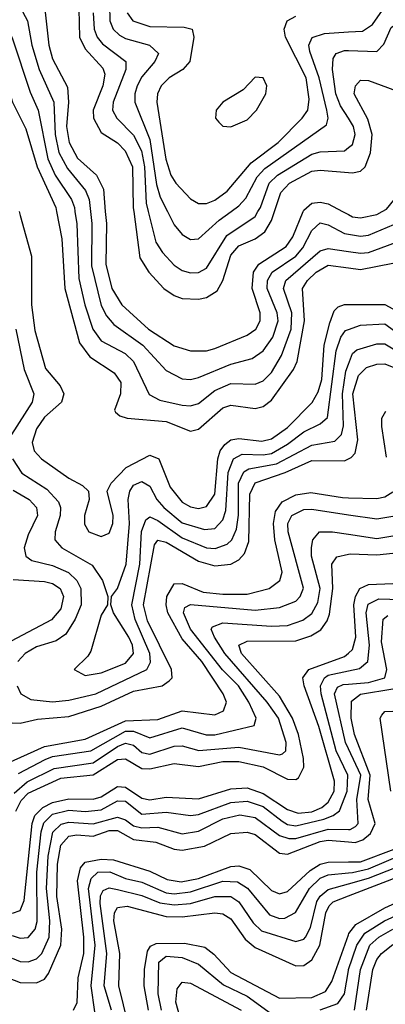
# Model space of a CAD drawing. Header units: inches. Extents: x 990535 to 1117859, y 769386 to 892122.
# Tile 960 of 1056: x 1059189 to 1060091, y 878044 to 880473. Entities that reach past the tile are written whole.
import ezdxf

# ---------------------------------------------------------------- set-up
doc = ezdxf.new("R2010")
doc.units = ezdxf.units.IN
doc.header["$MEASUREMENT"] = 0
for name, color, linetype in [('B0857', 7, 'Continuous'), ('B0858', 7, 'Continuous'), ('B0867', 7, 'Continuous'), ('B0868', 7, 'Continuous')]:
    doc.layers.add(name, color=color, linetype=linetype)

msp = doc.modelspace()

# ---------------------------------------------------------------- linework, layer by layer
at = {"layer": 'B0857', "color": 5}
for points, elevation in [([(1059187.6, 880000), (1059189.6, 879990), (1059218.3, 879890), (1059218.3, 879770), (1059226.4, 879706.4), (1059252.9, 879612.9), (1059288.9, 879570), (1059297.4, 879550), (1059291.7, 879530), (1059250, 879492.4), (1059230, 879463.6), (1059219.5, 879430), (1059224.9, 879410), (1059242.9, 879390), (1059310, 879342), (1059344.1, 879324.1), (1059358.9, 879310), (1059360.4, 879290), (1059349, 879250), (1059348.7, 879228.7), (1059359.8, 879210), (1059390, 879198.3), (1059410, 879206.6), (1059418.6, 879230), (1059419.5, 879250), (1059404.4, 879310), (1059414.5, 879330), (1059451.5, 879368.5), (1059510, 879399.2), (1059532.2, 879390), (1059560.4, 879320.4), (1059590, 879282.7), (1059610, 879271.3), (1059630, 879267.6), (1059650, 879272), (1059670, 879303), (1059677.4, 879390), (1059683.6, 879410), (1059694.7, 879425.3), (1059710, 879436.8), (1059730, 879440), (1059786.3, 879433.7), (1059810, 879439.3), (1059850, 879467), (1059910.8, 879529.2), (1059925.2, 879554.8), (1059934.4, 879585.6), (1059940.5, 879670), (1059954.3, 879725.7), (1059965, 879755), (1059974.9, 879765.1), (1059990, 879770.3), (1060000, 879770.4)], 3480), ([(1059279.8, 880000), (1059292.5, 879932.5), (1059300.4, 879810), (1059336.1, 879676.1), (1059361.8, 879641.8), (1059421.9, 879601.9), (1059438.2, 879578.2), (1059437.8, 879550), (1059422.8, 879510), (1059425, 879505), (1059435.8, 879495.8), (1059454.4, 879490), (1059550, 879481.7), (1059610, 879458.4), (1059630, 879462.9), (1059690, 879515.3), (1059710, 879522.2), (1059770, 879514), (1059790, 879519.2), (1059810, 879534.4), (1059864.6, 879610), (1059873.2, 879630), (1059891.9, 879730), (1059886.8, 879810), (1059899, 879830), (1059920.5, 879850), (1059950, 879867.5), (1060000, 879860.8)], 3520), ([(1059325.1, 880000), (1059329.5, 879969.5), (1059334.6, 879834.6), (1059349.4, 879769.4), (1059369.7, 879709.7), (1059390, 879680.6), (1059449.4, 879649.4), (1059469.4, 879630), (1059508.3, 879548.3), (1059534.6, 879534.6), (1059590, 879522.2), (1059610, 879520.7), (1059630, 879526.5), (1059670, 879558.1), (1059710, 879575.6), (1059770, 879573.8), (1059790, 879582.2), (1059810, 879603.2), (1059835, 879645), (1059858.4, 879710), (1059860.3, 879750), (1059839.8, 879810), (1059845.7, 879830), (1059930, 879902.8), (1059950, 879908.8), (1060000, 879901.5)], 3540), ([(1059363.4, 880000), (1059366.9, 879970), (1059366, 879866), (1059390, 879768), (1059402.8, 879742.8), (1059421.1, 879721.1), (1059492.6, 879670), (1059550, 879607.5), (1059590, 879587.5), (1059610, 879585.9), (1059630, 879590.4), (1059710, 879623.7), (1059762.7, 879637.3), (1059790, 879656.7), (1059813.5, 879690), (1059826.6, 879730), (1059824.2, 879750), (1059799.9, 879810), (1059800.3, 879830), (1059812.1, 879850), (1059870.2, 879890), (1059887.2, 879910), (1059910, 879953.3), (1059930, 879971.7), (1059950, 879967.4), (1059990, 879945.9), (1060000, 879944.3)], 3560), ([(1059400.1, 880000), (1059402.7, 879970), (1059401.6, 879870), (1059416.6, 879810), (1059440.9, 879770), (1059506.5, 879710), (1059570, 879668.4), (1059610, 879655.9), (1059650, 879656.6), (1059670, 879661.8), (1059750, 879695.1), (1059771.6, 879710), (1059781.9, 879730), (1059782.3, 879750), (1059762.4, 879810), (1059765.5, 879850), (1059778.7, 879870), (1059846.5, 879913.5), (1059862.7, 879937.3), (1059888.7, 880000)], 3580), ([(1059470.2, 880000), (1059485.6, 879885.6), (1059507.3, 879850), (1059544.9, 879810), (1059570, 879793.1), (1059590, 879785.8), (1059630, 879784), (1059650, 879788.1), (1059676, 879804), (1059689.8, 879830.2), (1059710, 879892.4), (1059730, 879915.1), (1059770, 879932.2), (1059793.8, 879950), (1059810, 879978.1), (1059817.4, 880000)], 3620), ([(1059505.8, 880000), (1059524.7, 879924.7), (1059540.9, 879899.1), (1059570, 879868), (1059590, 879854.7), (1059610, 879848.4), (1059630, 879849.7), (1059650, 879860.5), (1059699.6, 879940.4), (1059770, 879988), (1059776.9, 880000)], 3640), ([(1059553.3, 880000), (1059570, 879966.7), (1059590, 879943.4), (1059610, 879930.6), (1059630, 879932.9), (1059681.1, 879978.9), (1059710.3, 880000)], 3660), ([(1059985.7, 880000), (1060000, 879992.4)], 3580), ([(1059179.7, 879710), (1059199.9, 879610), (1059224.1, 879550), (1059219.8, 879530), (1059168.4, 879450)], 3460), ([(1059171.4, 879390), (1059194.5, 879354.5), (1059255.4, 879315.4), (1059284.2, 879284.2), (1059289.8, 879270), (1059288.8, 879250), (1059276.3, 879210), (1059275.3, 879190), (1059292.8, 879170), (1059367.9, 879127.9), (1059393.5, 879090), (1059406.3, 879050), (1059405.4, 879030), (1059390, 879003.9), (1059364.1, 878915.9), (1059357.1, 878902.9), (1059323.6, 878870), (1059350, 878855.2), (1059390, 878861.9), (1059450, 878885.9), (1059469.3, 878910), (1059466.9, 878930), (1059457.9, 878950), (1059420.2, 879010), (1059414, 879030), (1059415, 879050), (1059430, 879070.2), (1059451.5, 879130), (1059459.5, 879230), (1059456.7, 879290), (1059460.5, 879310), (1059470, 879324.8), (1059490, 879333.7), (1059510, 879322.3), (1059527.2, 879290), (1059544.2, 879270), (1059590, 879232.4), (1059644.8, 879215.2), (1059670, 879218.2), (1059690, 879239.6), (1059697.7, 879262.3), (1059703.6, 879356.4), (1059716.2, 879390), (1059738.2, 879401.8), (1059790, 879399.8), (1059810, 879403.4), (1059850, 879426), (1059890, 879456.9), (1059930, 879476.1), (1059948.4, 879491.6), (1059970, 879656.6), (1059981.2, 879690), (1059993.2, 879706.8), (1060000, 879709.2)], 3460), ([(1059182.8, 878830), (1059191.8, 878810), (1059215.9, 878795.9), (1059270, 878790.6), (1059310, 878794.4), (1059377.1, 878810), (1059502.7, 878870), (1059511.5, 878888.5), (1059509.8, 878910), (1059473.6, 878993.6), (1059465.3, 879030), (1059485.5, 879130), (1059489.2, 879210.8), (1059500.5, 879239.5), (1059510, 879246.8), (1059530, 879237.6), (1059590, 879194.8), (1059650, 879170.5), (1059671.4, 879168.6), (1059700.9, 879179.1), (1059712.5, 879190), (1059723.9, 879216.1), (1059729.1, 879250.9), (1059729.1, 879330), (1059742.3, 879357.7), (1059754.5, 879365.5), (1059822.5, 879377.5), (1059910, 879423.9), (1059966.7, 879433.3), (1059982.9, 879450), (1059988.3, 879471.7), (1059985.2, 879550), (1059993.7, 879606.3), (1060000, 879623.2)], 3440), ([(1059170, 878739), (1059190, 878738.3), (1059232.6, 878747.4), (1059310, 878754.5), (1059390, 878780), (1059470, 878816.5), (1059540.5, 878830), (1059558, 878842), (1059565.4, 878850), (1059563.5, 878870), (1059504.1, 878990), (1059494.1, 879030), (1059521.9, 879178.1), (1059530, 879189.3), (1059550, 879184.7), (1059630, 879137.2), (1059670, 879125.8), (1059709.8, 879130), (1059730, 879140.8), (1059743.6, 879156.4), (1059753.9, 879186.1), (1059757.1, 879302.9), (1059769.7, 879330.3), (1059844, 879356), (1059910, 879385.8), (1059990, 879385.2), (1060000, 879389.7)], 3420), ([(1059172.6, 879312.6), (1059212.3, 879290), (1059230.4, 879270), (1059233.1, 879250), (1059210, 879202.8), (1059200.1, 879170), (1059203.6, 879150), (1059218.9, 879138.9), (1059270, 879126.4), (1059309.6, 879109.5), (1059330.2, 879090.2), (1059339.8, 879070), (1059340.4, 879030), (1059325.6, 878994.4), (1059302.3, 878957.7), (1059279.2, 878940.8), (1059230, 878926.2), (1059202.5, 878910), (1059184, 878890)], 3440), ([(1059150, 878635.3), (1059250, 878680), (1059350, 878698.8), (1059450, 878743.9), (1059530, 878747), (1059590, 878768), (1059670, 878758.5), (1059691.7, 878768.3), (1059699.3, 878790), (1059690.8, 878810), (1059638.2, 878890), (1059590, 878945.7), (1059554.3, 879010), (1059550, 879030), (1059552.1, 879050), (1059570, 879081.2), (1059590, 879082.6), (1059641.4, 879061.4), (1059690, 879056.5), (1059750, 879056.3), (1059804.5, 879070), (1059830.5, 879089.5), (1059836.2, 879110), (1059818.2, 879190), (1059815, 879230), (1059820, 879260), (1059836.2, 879283.8), (1059870, 879300.8), (1059907.1, 879307.1), (1059985.5, 879294.5), (1060000, 879294.1)], 3380), ([(1059185.9, 878614.1), (1059251.9, 878648.1), (1059270, 878655.3), (1059364.3, 878670), (1059450, 878718.1), (1059470, 878718.3), (1059510, 878701.6), (1059590, 878726.6), (1059649.2, 878709.2), (1059670, 878708.9), (1059767.8, 878732.2), (1059772.2, 878750), (1059753.9, 878790), (1059728.8, 878830), (1059689.5, 878869.5), (1059610, 878969.4), (1059592.9, 879010), (1059596.7, 879023.3), (1059610, 879030.3), (1059770, 879016.7), (1059830, 879022.9), (1059870, 879039), (1059881, 879050), (1059889, 879071), (1059851.2, 879210), (1059850.8, 879230), (1059860.6, 879250), (1059890, 879264.6), (1059910, 879265.5), (1060000, 879252.1)], 3360), ([(1059174.9, 878565.1), (1059206.9, 878593.1), (1059274.3, 878625.7), (1059370, 878640), (1059430, 878680.5), (1059450, 878688.9), (1059470, 878683.5), (1059490, 878665.8), (1059510, 878661.8), (1059570, 878680.9), (1059590, 878681.9), (1059630.6, 878670.6), (1059730, 878678.4), (1059830, 878659.7), (1059837.4, 878662.6), (1059845.4, 878670), (1059846.1, 878690), (1059827.2, 878750), (1059799.6, 878790), (1059694.7, 878910), (1059669.7, 878950), (1059661.3, 878970), (1059664.4, 878975.6), (1059690, 878985.4), (1059810, 878977.3), (1059850, 878978.7), (1059887.9, 878992.1), (1059910, 879008.5), (1059924.8, 879035.2), (1059930.4, 879070), (1059908.8, 879150), (1059908.7, 879171.3), (1059912.6, 879190), (1059929, 879210), (1059960.5, 879210), (1060000, 879204.1)], 3340), ([(1059178.9, 878521.1), (1059192.6, 878547.4), (1059210, 878565.1), (1059290, 878602.2), (1059370, 878610.5), (1059430, 878648.5), (1059450, 878650), (1059490, 878626.2), (1059510, 878625.3), (1059570, 878638.2), (1059630, 878630.6), (1059690, 878643.1), (1059730, 878643.5), (1059790, 878630.4), (1059850, 878599.5), (1059870, 878598.7), (1059876.7, 878603.2), (1059890, 878629.3), (1059889.4, 878650.6), (1059877.1, 878710), (1059862, 878750), (1059830, 878804.2), (1059736.5, 878910), (1059729.7, 878930.3), (1059750, 878940.2), (1059870, 878940.7), (1059906.9, 878953.1), (1059931.8, 878968.2), (1059947.6, 878990), (1059953.3, 879006.6), (1059961.5, 879070), (1059958.7, 879130), (1059971.5, 879148.5), (1060000, 879154.5)], 3320), ([(1059172.4, 879092.4), (1059250, 879087.6), (1059270, 879082.6), (1059288.6, 879070), (1059297, 879050), (1059290, 879019.7), (1059267.4, 878992.6), (1059109.5, 878910)], 3420), ([(1059170.7, 878269.3), (1059190, 878275.7), (1059199.5, 878300.5), (1059219.6, 878490), (1059226.3, 878510), (1059245.8, 878530), (1059270, 878542.5), (1059310, 878551.2), (1059370, 878550.3), (1059390, 878556.4), (1059430, 878581.9), (1059450, 878580.2), (1059490, 878552.6), (1059510, 878548.8), (1059550, 878555.1), (1059630, 878550.9), (1059710, 878575.8), (1059750, 878578.2), (1059790, 878564.7), (1059850, 878525.3), (1059876.2, 878516.2), (1059910, 878519.4), (1059934.3, 878530), (1059950, 878542.8), (1059964.7, 878570), (1059965.5, 878594.5), (1059927.4, 878730), (1059890.7, 878830), (1059887.5, 878850), (1059902.6, 878870), (1059990, 878902.2), (1060000, 878910.8)], 3280), ([(1059170, 878213.8), (1059190, 878207.4), (1059210, 878209.1), (1059227.4, 878230), (1059231.7, 878248.3), (1059231.4, 878370), (1059241.9, 878470), (1059248.1, 878491.9), (1059270, 878513.1), (1059310, 878523.5), (1059350, 878520), (1059390, 878524), (1059430, 878546.6), (1059450, 878545.6), (1059490, 878513.5), (1059550, 878518.3), (1059610, 878510.2), (1059630, 878513), (1059710, 878542.6), (1059750, 878545.9), (1059790, 878532.2), (1059836.3, 878496.3), (1059850, 878488.3), (1059870, 878484.6), (1059939, 878501), (1059962.6, 878510), (1059978.3, 878521.7), (1059997.1, 878570), (1059998.7, 878610), (1059970, 878670), (1059932.5, 878810), (1059931.2, 878830), (1059940.7, 878850), (1059950, 878856), (1060000, 878866.8)], 3260), ([(1060000, 878674.9), (1059992.8, 878690), (1059965.7, 878810), (1059973.5, 878826.5), (1059986.8, 878833.2), (1060000, 878834.3)], 3240), ([(1059170, 878158.1), (1059190, 878150.1), (1059210, 878149), (1059230, 878156.6), (1059243.2, 878170), (1059261.5, 878210), (1059263.6, 878250), (1059254.8, 878330), (1059258.7, 878410), (1059270.7, 878469.3), (1059291.1, 878488.9), (1059310, 878493.6), (1059370, 878489.9), (1059430, 878506), (1059450, 878499.3), (1059470, 878484.4), (1059490, 878480.1), (1059530, 878481.7), (1059590, 878464.9), (1059630, 878471.3), (1059690, 878501.7), (1059731.9, 878511.9), (1059770, 878505), (1059830, 878460.4), (1059853.2, 878453.2), (1059870, 878453.8), (1059950, 878476.7), (1060000, 878475.7)], 3240), ([(1059150, 878114.2), (1059190, 878098), (1059230, 878097.5), (1059250, 878106.8), (1059259.9, 878120.1), (1059290, 878190), (1059293.2, 878230), (1059280.7, 878310), (1059281.9, 878390), (1059290, 878437), (1059310, 878459.4), (1059330, 878462.6), (1059370, 878458.9), (1059410, 878473), (1059430, 878473.3), (1059470, 878451), (1059524.4, 878444.4), (1059570, 878427), (1059590, 878425), (1059645.1, 878434.9), (1059710, 878466.1), (1059750, 878469.1), (1059770, 878462.9), (1059830, 878417.3), (1059850, 878414.5), (1059930, 878446.2), (1059950, 878449.2), (1060000, 878445)], 3220), ([(1059321.4, 878030), (1059330.8, 878049.2), (1059333.4, 878110), (1059347.4, 878170), (1059347.4, 878210), (1059331.1, 878348.9), (1059338.8, 878381.2), (1059350, 878395.1), (1059390, 878402.3), (1059420.6, 878400.6), (1059510, 878372.8), (1059552.4, 878352.4), (1059586.9, 878346.9), (1059630, 878355), (1059710, 878384.1), (1059730, 878385.9), (1059756.7, 878376.7), (1059810, 878325.3), (1059830, 878316.8), (1059850, 878322.8), (1059905.7, 878374.3), (1059930, 878390), (1059950, 878395), (1060000, 878395.6)], 3180), ([(1059374.2, 878025.8), (1059364.8, 878090), (1059375.4, 878190), (1059358.3, 878330), (1059364.9, 878355.1), (1059381.8, 878370), (1059410.9, 878370.9), (1059450, 878355), (1059490, 878345.8), (1059550, 878319.4), (1059570, 878316.6), (1059610, 878321.6), (1059690, 878348.4), (1059726.7, 878346.7), (1059751, 878331), (1059805, 878265), (1059830, 878255.7), (1059843.5, 878256.5), (1059869.1, 878270.9), (1059904.1, 878330), (1059930, 878355.5), (1059950, 878364), (1060000, 878368.9)], 3160), ([(1059415, 878030), (1059397.5, 878090), (1059404.1, 878170), (1059387.1, 878292.9), (1059388.3, 878311.7), (1059395.1, 878324.9), (1059410, 878331.4), (1059430, 878328), (1059490, 878312.9), (1059534.6, 878294.6), (1059570, 878289.5), (1059610, 878292.8), (1059670.4, 878310.5), (1059710, 878310.5), (1059730, 878296.9), (1059765, 878245), (1059785.8, 878225.8), (1059870, 878199.1), (1059890, 878204.7), (1059894.1, 878210), (1059906.5, 878233.5), (1059922.4, 878297.6), (1059930, 878311.5), (1059950, 878327.4), (1060000, 878341.7)], 3140), ([(1059467.4, 877952.6), (1059433.5, 878090), (1059435.6, 878170), (1059421, 878250), (1059422.5, 878270), (1059430, 878282.9), (1059453.8, 878286.2), (1059550, 878260.9), (1059590, 878260.2), (1059670, 878270), (1059690, 878267.3), (1059710, 878255.3), (1059745.1, 878205.1), (1059770, 878184.8), (1059870, 878139.6), (1059890, 878140.5), (1059910, 878154.4), (1059929.2, 878190), (1059944.6, 878270), (1059952.5, 878287.5), (1059962.8, 878297.2), (1060000, 878311.6)], 3120), ([(1059506.4, 878030), (1059495.8, 878090), (1059496.7, 878130), (1059504.5, 878175.5), (1059512, 878188), (1059525.7, 878194.3), (1059595.4, 878195.4), (1059645.3, 878185.3), (1059668.2, 878168.2), (1059710, 878123.2), (1059830, 878059.7), (1059910, 878061.1), (1059943.8, 878076.2), (1059959.4, 878100.6), (1060000, 878215.6)], 3080), ([(1059539.1, 878030), (1059530.3, 878070), (1059532, 878148), (1059550, 878163.3), (1059590, 878159.5), (1059630, 878143.2), (1059692.1, 878092.1), (1059750, 878064.6), (1059810, 878021.2)], 3060), ([(1059930, 878030.6), (1059973.7, 878046.3), (1059990, 878070), (1060000, 878127.6)], 3060), ([(1059601.9, 877950), (1059574.2, 878050), (1059577.7, 878082.3), (1059590, 878099.3), (1059610, 878096.4), (1059735.7, 878030)], 3040)]:
    msp.add_lwpolyline(points, dxfattribs=dict(at, elevation=elevation))
at = {"layer": 'B0858', "color": 5}
for points, elevation in [([(1059334.2, 880534.2), (1059336.8, 880430), (1059350, 880401.3), (1059393.7, 880353.7), (1059398.6, 880338.6), (1059394.2, 880310), (1059369.9, 880250), (1059370.7, 880230), (1059390, 880194.8), (1059430, 880169.2), (1059449.5, 880150), (1059467.4, 880110), (1059469, 880009), (1059470.2, 880000)], 3620), ([(1059190, 880503.6), (1059207.7, 880470), (1059219.1, 880410), (1059237, 880350), (1059273.4, 880270), (1059276.1, 880190), (1059285.8, 880145.8), (1059306.4, 880106.4), (1059351.5, 880051.5), (1059359.9, 880030), (1059363.4, 880000)], 3560), ([(1059410.2, 880510), (1059411.2, 880470), (1059419.8, 880450), (1059435.1, 880435.1), (1059450, 880426.9), (1059509.4, 880410), (1059531.7, 880390), (1059522.3, 880370), (1059490, 880331.8), (1059478.6, 880310), (1059472.7, 880290), (1059473.3, 880270), (1059510, 880177.8), (1059526.5, 880066.5), (1059535.5, 880035.5), (1059553.3, 880000)], 3660), ([(1059251.8, 880491.8), (1059261.1, 880410), (1059270, 880376.4), (1059306.4, 880306.4), (1059309.2, 880270), (1059304.1, 880210), (1059311.1, 880170), (1059331.3, 880131.3), (1059378.7, 880090), (1059395.4, 880055.4), (1059400.1, 880000)], 3580), ([(1059370.4, 880490), (1059372.2, 880450), (1059380, 880430), (1059393.3, 880413.3), (1059451.1, 880370), (1059451, 880350), (1059419.4, 880270), (1059418.2, 880250), (1059428.6, 880230), (1059470, 880188.1), (1059489.4, 880149.4), (1059496.6, 880110), (1059500.7, 880020.7), (1059505.8, 880000)], 3640), ([(1059454.1, 880490), (1059468.2, 880470), (1059510, 880456.2), (1059594.9, 880454.9), (1059614.3, 880450), (1059618.2, 880430), (1059608.9, 880370), (1059591.5, 880350), (1059558, 880330), (1059537.8, 880310), (1059528.9, 880290), (1059527.1, 880270), (1059549.3, 880129.3), (1059562.2, 880090), (1059574.3, 880070), (1059610, 880031.1), (1059630, 880019.7), (1059650, 880019.9), (1059670, 880027.9), (1059701.2, 880050), (1059759.8, 880120.3), (1059826.5, 880170), (1059886.2, 880230), (1059899.5, 880250), (1059903.2, 880276.8), (1059895.4, 880330), (1059844.6, 880430), (1059841.3, 880450), (1059849, 880470), (1059870, 880482.1)], 3680), ([(1058607.5, 880000), (1058623.4, 880036.6), (1058657.6, 880082.4), (1058680.8, 880099.2), (1058790, 880157.9), (1058870, 880177.7), (1058890, 880200.6), (1058936.1, 880290), (1059010, 880389.4), (1059050, 880422.5), (1059090, 880447.5), (1059130, 880461.2), (1059150, 880457.1), (1059170, 880428.3), (1059214.5, 880294.5), (1059234.3, 880250), (1059258, 880130), (1059276.4, 880090), (1059316.6, 880030), (1059323.7, 880010), (1059325.1, 880000)], 3540), ([(1059710.3, 880000), (1059730, 880014.3), (1059746.8, 880033.2), (1059774.5, 880085.5), (1059794, 880106), (1059945.9, 880214.1), (1059949.9, 880230), (1059946.4, 880250), (1059928.2, 880330), (1059905.2, 880394.8), (1059902.7, 880410), (1059910.9, 880429.1), (1059941, 880439), (1060000, 880442.8)], 3660), ([(1058645.4, 880000), (1058662.3, 880030), (1058685.6, 880054.4), (1058747.2, 880092.8), (1058810, 880122.1), (1058830, 880126.1), (1058890, 880122.5), (1058907.4, 880132.6), (1058940.3, 880230), (1059015.3, 880350), (1059030, 880365.6), (1059070, 880393.2), (1059090, 880400.5), (1059110, 880399.9), (1059130, 880381.9), (1059147.2, 880347.2), (1059171.4, 880270), (1059203.7, 880203.7), (1059231.7, 880110), (1059278, 880010), (1059279.8, 880000)], 3520), ([(1060000, 880230.4), (1059980.7, 880260.7), (1059968.7, 880290), (1059961.1, 880350), (1059962.8, 880377.2), (1059970, 880390), (1059990, 880397.1), (1060000, 880396.8)], 3640), ([(1059776.9, 880000), (1059782.7, 880010), (1059804.6, 880070), (1059825.2, 880090), (1059910, 880141.4), (1059930, 880147.4), (1059990, 880149.7), (1060000, 880157.6)], 3640), ([(1059817.4, 880000), (1059833.2, 880046.8), (1059854.6, 880070), (1059910, 880099.3), (1059930, 880101.8), (1060000, 880095.9)], 3620), ([(1059888.7, 880000), (1059890, 880003.1), (1059910, 880020.2), (1059930, 880023.4), (1059950, 880018.9), (1059985.7, 880000)], 3580)]:
    msp.add_lwpolyline(points, dxfattribs=dict(at, elevation=elevation))
at = {"layer": 'B0858', "color": 5, "elevation": 3720}
msp.add_lwpolyline([(1059770, 880331.1), (1059740.2, 880299.8), (1059690.3, 880270), (1059673.7, 880250), (1059672.3, 880230), (1059680.1, 880220.1), (1059690, 880210.2), (1059710, 880209), (1059750, 880226.3), (1059773.5, 880250), (1059796.2, 880290), (1059798.4, 880310), (1059790, 880329.7)], close=True, dxfattribs=at)
at = {"layer": 'B0867', "color": 5}
for points, elevation in [([(1060000, 879709.2), (1060030, 879719.8), (1060090, 879723.2), (1060150, 879679), (1060270, 879666.1), (1060338, 879682), (1060410, 879706.6), (1060510, 879703.1), (1060535.3, 879710), (1060556.5, 879723.5), (1060568.7, 879750), (1060560.6, 879810), (1060566.2, 879890), (1060560.7, 879930), (1060542.1, 880000)], 3460), ([(1060000, 879623.2), (1060010, 879650), (1060021, 879659), (1060070, 879673.7), (1060090, 879673.4), (1060150, 879637.8), (1060270, 879628.1), (1060330, 879637.8), (1060410, 879665.2), (1060430, 879665.3), (1060470, 879655.5), (1060510, 879655.8), (1060555.4, 879670), (1060588.7, 879691.3), (1060602.4, 879717.6), (1060605.8, 879750), (1060590.5, 879810), (1060588.3, 879910), (1060567.1, 880000)], 3440), ([(1060000, 879992.4), (1060010, 879987.1), (1060030, 879984.6), (1060070, 879992.2), (1060083.5, 880000)], 3580), ([(1060000, 879944.3), (1060030, 879939.5), (1060050, 879941.3), (1060112.3, 879967.7), (1060146.8, 880000)], 3560), ([(1060000, 879901.5), (1060030, 879897.2), (1060050, 879898.7), (1060150, 879935.5), (1060170, 879927.4), (1060191.6, 879891.6), (1060211.6, 879871.6), (1060250, 879858.5), (1060290, 879853.5), (1060390, 879870.5), (1060432.8, 879890), (1060449.6, 879910.4), (1060451.4, 879948.6), (1060442.1, 880000)], 3540), ([(1060000, 879860.8), (1060030, 879856.8), (1060110, 879872.3), (1060130, 879870.1), (1060170, 879830), (1060190, 879817.7), (1060270, 879799.9), (1060310, 879804), (1060410, 879831.9), (1060437.7, 879842.3), (1060461.7, 879858.3), (1060483.7, 879890), (1060487.9, 879912.1), (1060467.6, 880000)], 3520), ([(1060000, 879770.4), (1060090, 879770.8), (1060110, 879760.3), (1060150, 879724), (1060170, 879716.3), (1060270, 879705.9), (1060290, 879708.4), (1060410, 879746.7), (1060490, 879754), (1060515, 879765), (1060526.2, 879793.8), (1060542.4, 879890), (1060537.7, 879930), (1060518, 879998), (1060517.7, 880000)], 3480), ([(1060000, 879389.7), (1060007.1, 879392.9), (1060016.3, 879403.7), (1060023.5, 879436.5), (1060011.3, 879550), (1060024.9, 879595.1), (1060044.5, 879615.5), (1060070, 879623.8), (1060090, 879624.6), (1060156.8, 879596.8), (1060270, 879588), (1060330, 879596.8), (1060390, 879618.4), (1060410, 879621.4), (1060470, 879612.1), (1060510, 879617.2), (1060577.3, 879642.7), (1060610, 879661), (1060628.1, 879691.9), (1060634.7, 879750), (1060618.9, 879810), (1060613.8, 879910), (1060592.8, 880000)], 3420), ([(1060094, 879394), (1060082.4, 879470), (1060082.6, 879490), (1060092.2, 879507.8)], 3380), ([(1060000, 879294.1), (1060070, 879292.3), (1060090, 879295.8), (1060110, 879308.5)], 3380), ([(1060000, 879252.1), (1060070, 879241.7), (1060110, 879248.8)], 3360), ([(1060000, 879204.1), (1060070, 879193.5), (1060110, 879199.7)], 3340), ([(1060000, 879154.5), (1060004.6, 879155.4), (1060070, 879153.2), (1060110, 879157)], 3320), ([(1060000, 878910.8), (1060010, 878919.4), (1060018.7, 878950), (1060013.5, 879030), (1060017.2, 879050), (1060028.1, 879070), (1060050, 879080.3), (1060210, 879086.3)], 3280), ([(1060000, 878866.8), (1060027.4, 878872.6), (1060048.1, 878890), (1060051.9, 878930), (1060044, 879010), (1060048.4, 879031.6), (1060075.4, 879044.6), (1060210, 879040.7)], 3260), ([(1060000, 878834.3), (1060050, 878838.5), (1060090.2, 878850), (1060094.7, 878870), (1060081.7, 878938.3), (1060085.9, 878994.1), (1060096.9, 879003.1)], 3240), ([(1060000, 878445), (1060016.3, 878443.7), (1060035.7, 878450), (1060054.6, 878465.4), (1060066, 878490), (1060048.8, 878550), (1060053.4, 878610), (1060014.8, 878710), (1060006.5, 878750), (1060007.5, 878792.5), (1060030.2, 878809.8), (1060110, 878822.7)], 3220), ([(1060104.7, 878570), (1060078.1, 878750), (1060082.1, 878757.9), (1060090, 878767), (1060110, 878767.1)], 3180), ([(1060000, 878475.7), (1060004.4, 878475.6), (1060017.2, 878482.8), (1060023.8, 878490), (1060020.6, 878550), (1060031, 878610), (1060000, 878674.9)], 3240), ([(1060000, 878368.9), (1060009.9, 878369.9), (1060050, 878378.9), (1060171.4, 878430)], 3160), ([(1060000, 878395.6), (1060030, 878396), (1060112.7, 878427.3)], 3180), ([(1060000, 878341.7), (1060050, 878355.9), (1060187.4, 878410)], 3140), ([(1060000, 878311.6), (1060207.9, 878392.1)], 3120), ([(1060000, 878215.6), (1060001.2, 878218.8), (1060018.4, 878241.6), (1060090, 878282.7), (1060260.5, 878359.5)], 3080), ([(1060000, 878127.6), (1060000.4, 878130), (1060021.2, 878190), (1060040.5, 878219.5), (1060089.3, 878250.7), (1060210, 878305)], 3060), ([(1060015.4, 878030), (1060030.1, 878130), (1060053.1, 878190), (1060075.3, 878210), (1060110, 878229.9)], 3040), ([(1060044.4, 878030), (1060060.3, 878130), (1060070, 878155.2), (1060081.4, 878170), (1060110, 878192.1)], 3020)]:
    msp.add_lwpolyline(points, dxfattribs=dict(at, elevation=elevation))
at = {"layer": 'B0868', "color": 5}
for points, elevation in [([(1060000, 880442.8), (1060035, 880445), (1060059.1, 880460.9), (1060090, 880505.2)], 3660), ([(1060000, 880396.8), (1060070, 880395), (1060087.5, 880412.5), (1060105.9, 880454.1), (1060129.4, 880470.6), (1060250, 880497.2)], 3640), ([(1060000, 880095.9), (1060010, 880095.1), (1060030, 880099.7), (1060041, 880110), (1060054.9, 880145.1), (1060058.8, 880190), (1060047.6, 880227.6), (1060014.2, 880290), (1060017.2, 880310), (1060030, 880323.7), (1060050, 880323), (1060150, 880285.8), (1060179.1, 880280.9), (1060195.7, 880284.3), (1060197.7, 880290), (1060174.2, 880334.2), (1060157.4, 880390), (1060158, 880410), (1060175.8, 880424.2), (1060270, 880459.2), (1060350, 880463.1), (1060410, 880494.3)], 3620), ([(1060000, 880157.6), (1060010, 880165.5), (1060016.6, 880190), (1060012.9, 880210), (1060000, 880230.4)], 3640), ([(1060083.5, 880000), (1060093.9, 880006.1), (1060111.9, 880028.1), (1060129.1, 880110.9), (1060150, 880123.9), (1060190, 880104.9), (1060222.9, 880082.9), (1060271.2, 880011.1), (1060283.5, 880000)], 3580)]:
    msp.add_lwpolyline(points, dxfattribs=dict(at, elevation=elevation))

doc.saveas('drawing.dxf')
